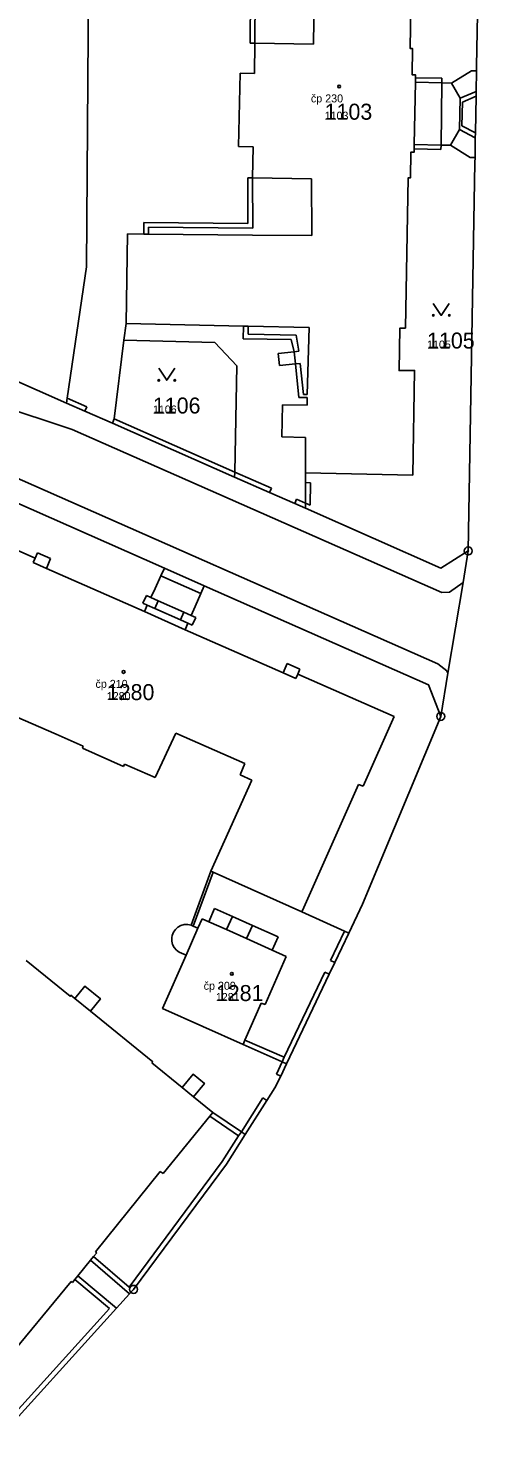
# Model space of a CAD drawing. Extents: x -763628 to -761565, y -976033 to -973833.
# Drawn here: x -761897.5 to -761840.5, y -975396.8 to -975218.9 of the extents above; entities that cross this region are included whole.
import ezdxf

# ---------------------------------------------------------------- set-up
doc = ezdxf.new("R2010")
doc.units = 0
for name, color, linetype in [('KN_cisla parcel 1000', 7, 'Continuous'), ('KN_cisla parcel 500', 7, 'Continuous'), ('KN_cisla popisna 500', 7, 'Continuous'), ('KN_hranice parcel', 7, 'Continuous'), ('KN_hranice uzemi', 7, 'Continuous'), ('KN_vnitrni kresba parcel', 7, 'Continuous'), ('KN_znacky bodu BP', 7, 'Continuous'), ('KN_znacky budov', 7, 'Continuous'), ('KN_znacky kultur', 7, 'Continuous')]:
    doc.layers.add(name, color=color, linetype=linetype)

msp = doc.modelspace()

# ---------------------------------------------------------------- linework, layer by layer
at = {"layer": 'KN_hranice parcel'}
msp.add_line((-761886.97, -975268.24), (-761871.69, -975274.98), dxfattribs=at)
for points in [[(-761841.48, -975224.2), (-761842.08, -975224.19), (-761844.59, -975225.74), (-761845.82, -975225.7), (-761849.1, -975225.61), (-761849.09, -975225.06), (-761849.08, -975224.7), (-761849.51, -975224.7), (-761849.48, -975221.4), (-761849.77, -975221.4), (-761849.45, -975202.66), (-761849.85, -975202.66), (-761849.92, -975200.47), (-761850.33, -975197.96), (-761851.02, -975195.81), (-761850.63, -975195.61), (-761851.89, -975191.23), (-761855.88, -975179.37), (-761857.42, -975175.25), (-761857.7, -975175.34), (-761858.9, -975171.74), (-761869.44, -975175.27), (-761872.75, -975164.54)], [(-761892.32, -975173.31), (-761889.81, -975196.38), (-761890.2, -975248.7), (-761892.61, -975265.11), (-761892.7, -975265.72)], [(-761862.85, -975278.87), (-761862.85, -975278.21), (-761862.83, -975275.66), (-761862.82, -975274.45), (-761849.43, -975274.71), (-761849.2, -975261.64), (-761851.14, -975261.65), (-761851.04, -975256.34), (-761850.35, -975256.34), (-761850.03, -975237.58), (-761849.74, -975237.58), (-761849.68, -975234.37), (-761849.27, -975234.37), (-761849.26, -975233.96), (-761849.25, -975233.41), (-761845.9, -975233.48), (-761844.74, -975233.5), (-761842.26, -975235.02), (-761841.66, -975235.03)], [(-761933.62, -975251.24), (-761917.25, -975254.87), (-761903.73, -975260.86), (-761892.7, -975265.72)], [(-761886.97, -975268.24), (-761886.73, -975267.7), (-761885.52, -975257.85), (-761874.18, -975258.13), (-761871.42, -975261.05), (-761871.68, -975274.33), (-761871.69, -975274.98)], [(-761892.7, -975265.72), (-761890.39, -975266.74), (-761886.97, -975268.24)], [(-761845.94, -975304.87), (-761847.45, -975300.91), (-761875.48, -975288.54), (-761880.45, -975286.34), (-761906.58, -975274.8)], [(-761871.69, -975274.98), (-761867.35, -975276.89), (-761864.19, -975278.28), (-761862.85, -975278.87)], [(-761862.85, -975278.87), (-761845.92, -975286.33), (-761842.51, -975284.19)], [(-761877.14, -975330.97), (-761874.66, -975324.21), (-761874.38, -975324.33), (-761863.28, -975329.31), (-761857.98, -975331.72), (-761857.44, -975331.97)], [(-761878.62, -975334.33), (-761878.97, -975334.08), (-761879.24, -975333.75), (-761879.44, -975333.37), (-761879.54, -975332.95), (-761879.54, -975332.52), (-761879.5, -975332.27), (-761879.34, -975331.86), (-761879.1, -975331.51), (-761878.78, -975331.22), (-761878.41, -975331.02), (-761877.99, -975330.9), (-761877.56, -975330.89), (-761877.14, -975330.97)], [(-761865.21, -975348.28), (-761865.75, -975348.04), (-761870.64, -975345.86), (-761880.69, -975341.37), (-761877.76, -975334.72), (-761878.62, -975334.33)], [(-761897.73, -975335.37), (-761892.24, -975339.84), (-761892.14, -975339.73), (-761891.66, -975340.13), (-761890.39, -975338.58), (-761888.46, -975340.16), (-761889.72, -975341.7), (-761881.93, -975348.05), (-761882.02, -975348.17), (-761878.23, -975351.26), (-761876.88, -975349.59), (-761875.46, -975350.75), (-761876.82, -975352.41), (-761874.4, -975354.38), (-761870.85, -975356.78), (-761870.36, -975357.12)]]:
    msp.add_lwpolyline(points, dxfattribs=at)
at = {"layer": 'KN_hranice uzemi'}
for p, q in [((-761840.47, -975165.94), (-761841.47, -975223.65)), ((-761841.47, -975223.65), (-761841.48, -975224.2)), ((-761841.66, -975235.03), (-761841.67, -975235.63)), ((-761841.67, -975235.63), (-761842.51, -975284.19)), ((-761845.94, -975304.87), (-761855.71, -975328.34)), ((-761855.71, -975328.34), (-761857.44, -975331.97))]:
    msp.add_line(p, q, dxfattribs=at)
for points in [[(-761841.48, -975224.2), (-761841.52, -975226.77), (-761841.53, -975227.36), (-761841.61, -975231.96), (-761841.62, -975232.55), (-761841.66, -975235.03)], [(-761842.51, -975284.19), (-761843.16, -975288.13), (-761845.04, -975299.48), (-761845.94, -975304.87)], [(-761857.44, -975331.97), (-761859.19, -975335.65), (-761859.88, -975337.09), (-761865.21, -975348.28)], [(-761865.21, -975348.28), (-761865.94, -975349.82), (-761866.65, -975351.31), (-761867.65, -975352.87), (-761870.36, -975357.12)], [(-761870.36, -975357.12), (-761872.73, -975360.84), (-761884.32, -975376.48), (-761884.82, -975377.04), (-761886.47, -975378.85), (-761902.69, -975396.75)]]:
    msp.add_lwpolyline(points, dxfattribs=at)
at = {"layer": 'KN_vnitrni kresba parcel'}
for p, q in [((-761861.85, -975220.88), (-761861.73, -975213.66)), ((-761869.76, -975220.72), (-761869.72, -975214.86)), ((-761869.11, -975214.27), (-761869.16, -975220.73)), ((-761869.16, -975220.73), (-761869.76, -975220.72)), ((-761869.23, -975224.53), (-761869.16, -975220.73)), ((-761869.16, -975220.73), (-761861.85, -975220.88)), ((-761871.23, -975233.67), (-761871.01, -975224.5)), ((-761871.01, -975224.5), (-761869.23, -975224.53)), ((-761849.1, -975225.61), (-761849.25, -975233.41)), ((-761849.09, -975225.06), (-761845.8, -975225.11)), ((-761845.9, -975233.48), (-761845.82, -975225.7)), ((-761845.8, -975225.11), (-761845.82, -975225.7)), ((-761843.5, -975227.62), (-761844.59, -975225.74)), ((-761843.5, -975227.62), (-761843.6, -975231.54)), ((-761841.52, -975226.77), (-761843.5, -975227.62)), ((-761843.32, -975231.06), (-761843.23, -975228.1)), ((-761843.23, -975228.1), (-761841.53, -975227.36)), ((-761843.6, -975231.54), (-761844.74, -975233.5)), ((-761843.6, -975231.54), (-761841.62, -975232.55)), ((-761841.61, -975231.96), (-761843.32, -975231.06)), ((-761869.39, -975233.7), (-761871.23, -975233.67)), ((-761845.91, -975234.03), (-761845.9, -975233.48)), ((-761869.46, -975237.56), (-761869.39, -975233.7)), ((-761849.26, -975233.96), (-761845.91, -975234.03)), ((-761870.03, -975243.26), (-761870.06, -975237.55)), ((-761870.06, -975237.55), (-761869.46, -975237.56)), ((-761862.07, -975237.71), (-761869.46, -975237.56)), ((-761869.46, -975237.56), (-761869.44, -975243.86)), ((-761862.05, -975244.77), (-761862.07, -975237.71)), ((-761883.05, -975244.6), (-761883.04, -975243.15)), ((-761883.04, -975243.15), (-761870.03, -975243.26)), ((-761882.44, -975243.75), (-761882.45, -975244.6)), ((-761869.44, -975243.86), (-761882.44, -975243.75)), ((-761885.23, -975255.77), (-761885.08, -975244.58)), ((-761885.08, -975244.58), (-761883.05, -975244.6)), ((-761882.45, -975244.6), (-761883.05, -975244.6)), ((-761882.45, -975244.6), (-761869.45, -975244.71)), ((-761869.45, -975244.71), (-761862.05, -975244.77)), ((-761885.52, -975257.85), (-761885.23, -975255.77)), ((-761870.6, -975256.09), (-761885.23, -975255.77)), ((-761870.64, -975257.69), (-761870.6, -975256.09)), ((-761870, -975256.1), (-761870.6, -975256.09)), ((-761870, -975256.1), (-761870.02, -975257.1)), ((-761862.4, -975256.27), (-761870, -975256.1)), ((-761862.62, -975264.63), (-761862.4, -975256.27)), ((-761864.62, -975257.79), (-761870.64, -975257.69)), ((-761870.02, -975257.1), (-761864.01, -975257.24)), ((-761864.26, -975259.3), (-761864.62, -975257.79)), ((-761864.01, -975257.24), (-761863.67, -975259.23)), ((-761866.25, -975259.51), (-761864.26, -975259.3)), ((-761866.09, -975261.04), (-761866.25, -975259.51)), ((-761863.67, -975259.23), (-761864.26, -975259.3)), ((-761864.26, -975259.3), (-761864.1, -975260.83)), ((-761864.1, -975260.83), (-761866.09, -975261.04)), ((-761864.1, -975260.83), (-761863.51, -975260.77)), ((-761863.66, -975265), (-761864.1, -975260.83)), ((-761863.51, -975260.77), (-761863.07, -975264.63)), ((-761905.36, -975264.56), (-761892.01, -975269.02)), ((-761892.61, -975265.11), (-761890.15, -975266.19)), ((-761862.62, -975265), (-761863.66, -975265)), ((-761863.07, -975264.63), (-761862.62, -975264.63)), ((-761862.62, -975265.96), (-761862.62, -975265)), ((-761890.15, -975266.19), (-761890.39, -975266.74)), ((-761865.8, -975269.92), (-761865.72, -975265.94)), ((-761865.72, -975265.94), (-761862.62, -975265.96)), ((-761892.01, -975269.02), (-761845.81, -975289.38)), ((-761886.73, -975267.7), (-761871.68, -975274.33)), ((-761846.3, -975298.3), (-761908.21, -975271)), ((-761862.84, -975270.03), (-761865.8, -975269.92)), ((-761862.82, -975274.45), (-761862.84, -975270.03)), ((-761871.68, -975274.33), (-761867.1, -975276.34)), ((-761867.1, -975276.34), (-761867.35, -975276.89)), ((-761862.83, -975275.66), (-761862.23, -975275.67)), ((-761862.23, -975275.67), (-761862.24, -975278.48)), ((-761864.19, -975278.28), (-761863.95, -975277.73)), ((-761863.95, -975277.73), (-761862.85, -975278.21)), ((-761862.85, -975278.21), (-761862.24, -975278.48)), ((-761896.62, -975285.11), (-761906.8, -975280.61)), ((-761896.62, -975285.11), (-761896.87, -975285.66)), ((-761896.32, -975284.44), (-761896.62, -975285.11)), ((-761894.68, -975285.15), (-761896.32, -975284.44)), ((-761895.22, -975286.38), (-761894.68, -975285.15)), ((-761896.87, -975285.66), (-761895.22, -975286.38)), ((-761882.96, -975291.76), (-761895.22, -975286.38)), ((-761880.9, -975287.29), (-761880.45, -975286.34)), ((-761880.9, -975287.29), (-761881.64, -975288.88)), ((-761875.91, -975289.52), (-761880.9, -975287.29)), ((-761875.48, -975288.54), (-761875.91, -975289.52)), ((-761844.86, -975289.34), (-761843.16, -975288.13)), ((-761882.71, -975289.76), (-761883.15, -975290.71)), ((-761882.16, -975290.01), (-761882.71, -975289.76)), ((-761882.16, -975290.01), (-761881.64, -975288.88)), ((-761881.24, -975290.42), (-761882.16, -975290.01)), ((-761881.67, -975291.38), (-761881.24, -975290.42)), ((-761881.24, -975290.42), (-761878.04, -975291.85)), ((-761875.91, -975289.52), (-761876.61, -975291.12)), ((-761845.81, -975289.38), (-761844.86, -975289.34)), ((-761883.15, -975290.71), (-761882.61, -975290.96)), ((-761882.96, -975291.76), (-761882.61, -975290.96)), ((-761877.89, -975294.05), (-761882.96, -975291.76)), ((-761882.61, -975290.96), (-761881.67, -975291.38)), ((-761878.47, -975292.81), (-761881.67, -975291.38)), ((-761878.04, -975291.85), (-761878.47, -975292.81)), ((-761877.11, -975292.27), (-761878.04, -975291.85)), ((-761876.61, -975291.12), (-761877.11, -975292.27)), ((-761877.11, -975292.27), (-761876.56, -975292.51)), ((-761878.47, -975292.81), (-761877.53, -975293.23)), ((-761877.53, -975293.23), (-761877.89, -975294.05)), ((-761877.89, -975294.05), (-761865.65, -975299.44)), ((-761876.98, -975293.47), (-761877.53, -975293.23)), ((-761876.56, -975292.51), (-761876.98, -975293.47)), ((-761865.65, -975299.44), (-761865.13, -975298.26)), ((-761864.05, -975300.15), (-761865.65, -975299.44)), ((-761865.13, -975298.26), (-761863.53, -975298.97)), ((-761863.53, -975298.97), (-761863.81, -975299.6)), ((-761845.17, -975299.18), (-761846.3, -975298.3)), ((-761845.04, -975299.48), (-761845.17, -975299.18)), ((-761863.81, -975299.6), (-761864.05, -975300.15)), ((-761863.81, -975299.6), (-761851.74, -975304.9)), ((-761900.98, -975304.04), (-761893.98, -975307.11)), ((-761855.65, -975313.6), (-761851.74, -975304.9)), ((-761893.98, -975307.11), (-761890.6, -975308.59)), ((-761881.61, -975312.53), (-761879.02, -975306.99)), ((-761879.02, -975306.99), (-761870.43, -975310.78)), ((-761890.6, -975308.59), (-761890.72, -975308.86)), ((-761890.72, -975308.86), (-761885.56, -975311.12)), ((-761885.56, -975311.12), (-761885.44, -975310.85)), ((-761885.44, -975310.85), (-761881.61, -975312.53)), ((-761870.43, -975310.78), (-761870.99, -975312.18)), ((-761869.54, -975312.83), (-761874.66, -975324.21)), ((-761870.99, -975312.18), (-761869.54, -975312.83)), ((-761863.04, -975328.76), (-761856.2, -975313.39)), ((-761856.2, -975313.39), (-761855.65, -975313.6)), ((-761874.38, -975324.33), (-761876.87, -975331.09)), ((-761874.93, -975330.53), (-761874.19, -975328.88)), ((-761874.19, -975328.88), (-761871.98, -975329.88)), ((-761863.04, -975328.76), (-761863.28, -975329.31)), ((-761876.28, -975331.35), (-761877.76, -975334.72)), ((-761876.87, -975331.09), (-761877.14, -975330.97)), ((-761876.87, -975331.09), (-761876.28, -975331.35)), ((-761876.28, -975331.35), (-761875.75, -975330.16)), ((-761875.75, -975330.16), (-761874.93, -975330.53)), ((-761872.72, -975331.52), (-761874.93, -975330.53)), ((-761871.98, -975329.88), (-761872.72, -975331.52)), ((-761871.98, -975329.88), (-761869.46, -975331)), ((-761869.46, -975331), (-761870.19, -975332.65)), ((-761869.46, -975331), (-761866.27, -975332.43)), ((-761870.19, -975332.65), (-761872.72, -975331.52)), ((-761867, -975334.08), (-761870.19, -975332.65)), ((-761866.27, -975332.43), (-761867, -975334.08)), ((-761859.73, -975335.4), (-761857.98, -975331.72)), ((-761865.24, -975334.87), (-761867.88, -975340.88)), ((-761867, -975334.08), (-761865.24, -975334.87)), ((-761865.49, -975347.48), (-761860.42, -975336.83)), ((-761860.42, -975336.83), (-761859.88, -975337.09)), ((-761859.19, -975335.65), (-761859.73, -975335.4)), ((-761891.66, -975340.13), (-761889.72, -975341.7)), ((-761868.36, -975340.72), (-761870.4, -975345.32)), ((-761867.88, -975340.88), (-761868.36, -975340.72)), ((-761870.4, -975345.32), (-761870.64, -975345.86)), ((-761870.4, -975345.32), (-761865.49, -975347.48)), ((-761865.49, -975347.48), (-761865.75, -975348.04)), ((-761865.75, -975348.04), (-761866.48, -975349.57)), ((-761866.48, -975349.57), (-761865.94, -975349.82)), ((-761878.23, -975351.26), (-761876.82, -975352.41)), ((-761868.15, -975352.55), (-761870.85, -975356.78)), ((-761867.65, -975352.87), (-761868.15, -975352.55)), ((-761874.78, -975354.84), (-761874.4, -975354.38)), ((-761880.62, -975361.99), (-761874.78, -975354.84)), ((-761871.19, -975357.31), (-761874.78, -975354.84)), ((-761871.19, -975357.31), (-761873.24, -975360.52)), ((-761870.85, -975356.78), (-761871.19, -975357.31)), ((-761889.08, -975371.8), (-761880.99, -975361.74)), ((-761873.24, -975360.52), (-761884.86, -975376.19)), ((-761880.99, -975361.74), (-761880.62, -975361.99)), ((-761889.69, -975372.85), (-761889.31, -975372.39)), ((-761889.31, -975372.39), (-761888.93, -975371.92)), ((-761884.86, -975376.19), (-761889.31, -975372.39)), ((-761888.93, -975371.92), (-761889.08, -975371.8)), ((-761891.27, -975374.79), (-761889.69, -975372.85)), ((-761884.82, -975377.04), (-761889.69, -975372.85)), ((-761900.56, -975385.75), (-761892.1, -975375.51)), ((-761892.1, -975375.51), (-761891.96, -975375.63)), ((-761891.96, -975375.63), (-761891.65, -975375.25)), ((-761891.65, -975375.25), (-761891.27, -975374.79)), ((-761891.65, -975375.25), (-761887.32, -975378.89)), ((-761891.27, -975374.79), (-761886.47, -975378.85)), ((-761902.73, -975395.9), (-761887.32, -975378.89))]:
    msp.add_line(p, q, dxfattribs=at)
at = {"layer": 'KN_znacky bodu BP'}
for centre, radius in [((-761842.51, -975284.19), 0.5), ((-761842.51, -975284.19), 0.0303), ((-761845.94, -975304.87), 0.5), ((-761845.94, -975304.87), 0.0303), ((-761884.32, -975376.48), 0.5), ((-761884.32, -975376.48), 0.0303)]:
    msp.add_circle(centre, radius, dxfattribs=at)
at = {"layer": 'KN_znacky budov'}
for centre in [(-761858.64, -975226.15), (-761885.56, -975299.32), (-761872.04, -975337.05)]:
    msp.add_circle(centre, 0.175, dxfattribs=at)
at = {"layer": 'KN_znacky kultur'}
for points in [[(-761846.87, -975253.25), (-761845.87, -975254.75), (-761844.87, -975253.25)], [(-761881.17, -975261.37), (-761880.17, -975262.87), (-761879.17, -975261.37)]]:
    msp.add_lwpolyline(points, dxfattribs=at)
for centre in [(-761846.87, -975254.75), (-761844.87, -975254.75), (-761881.17, -975262.87), (-761879.17, -975262.87)]:
    msp.add_circle(centre, 0.1, dxfattribs=at)

# ---------------------------------------------------------------- texts
at = {"layer": 'KN_cisla parcel 1000'}
for s, p in [('1103', (-761860.45, -975230.3)), ('1105', (-761847.65, -975258.9)), ('1106', (-761881.91, -975267.02)), ('1280', (-761887.67, -975302.84)), ('1281', (-761874.04, -975340.45))]:
    msp.add_text(s, height=2, dxfattribs=at).set_placement(p)
at = {"layer": 'KN_cisla parcel 500'}
for s, p in [('1103', (-761860.45, -975230.3)), ('1105', (-761847.65, -975258.9)), ('1106', (-761881.91, -975267.02)), ('1280', (-761887.67, -975302.84)), ('1281', (-761874.04, -975340.45))]:
    msp.add_text(s, height=1, dxfattribs=at).set_placement(p)
at = {"layer": 'KN_cisla popisna 500'}
for s, p in [('čp 230', (-761862.16, -975228.14)), ('čp 210', (-761889.08, -975301.31)), ('čp 209', (-761875.56, -975339.04))]:
    msp.add_text(s, height=1, dxfattribs=at).set_placement(p)

doc.saveas('drawing.dxf')
